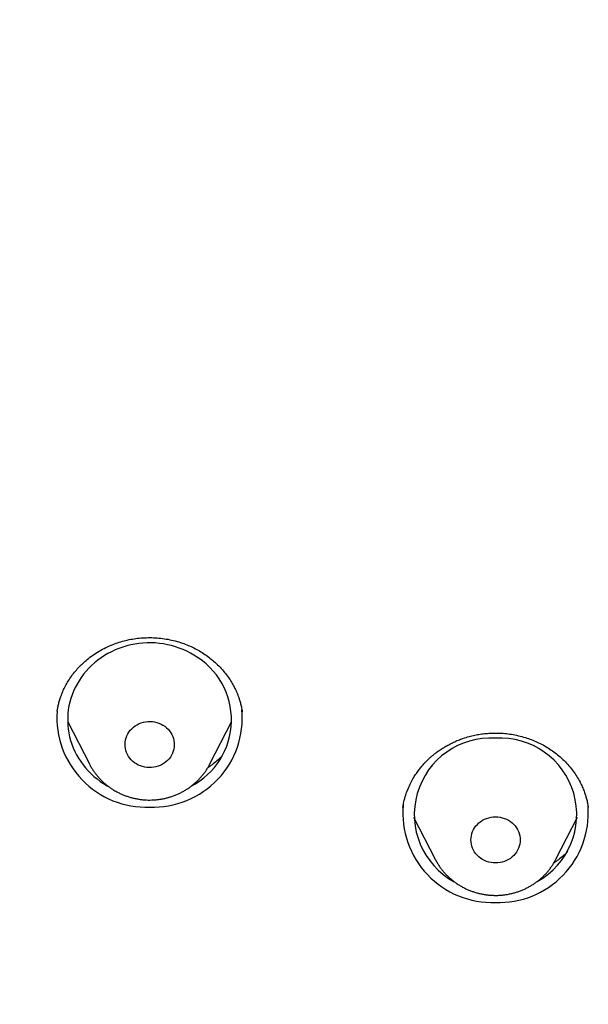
# Model space of a CAD drawing. Header units: millimetres. Extents: x 8 to 571, y 12 to 813.
# Tile 327 of 369: x 313 to 323, y 742 to 760. Entities that reach past the tile are written whole.
import ezdxf

# ---------------------------------------------------------------- set-up
doc = ezdxf.new("R2010")
doc.units = ezdxf.units.MM

msp = doc.modelspace()

# ---------------------------------------------------------------- linework, layer by layer
at = {"color": 7, "linetype": 'Continuous', "lineweight": 30}
for p, q in [((313.483, 747.838), (313.481, 747.83)), ((316.869, 747.819), (316.867, 747.836)), ((313.675, 747.644), (314.072, 746.871)), ((316.277, 746.871), (316.674, 747.644)), ((323.194, 746.079), (323.193, 746.085)), ((320, 745.899), (320.397, 745.125)), ((322.603, 745.125), (323, 745.899)), ((320.398, 745.123), (320.397, 745.125))]:
    msp.add_line(p, q, dxfattribs=at)
at = {"color": 7, "linetype": 'Continuous', "lineweight": 30, "flags": 128}
for points in [[(315.985, 748.863), (315.921, 748.9), (315.855, 748.934), (315.787, 748.964), (315.717, 748.991), (315.646, 749.015), (315.574, 749.036), (315.501, 749.053), (315.427, 749.067), (315.352, 749.077), (315.277, 749.084), (315.202, 749.087), (315.127, 749.086), (315.051, 749.082), (314.976, 749.075), (314.902, 749.063), (314.828, 749.049), (314.755, 749.031), (314.683, 749.009), (314.613, 748.984), (314.544, 748.956), (314.476, 748.925), (314.41, 748.89), (314.346, 748.853), (314.285, 748.812), (314.225, 748.769), (314.168, 748.722), (314.113, 748.674), (314.061, 748.622), (314.012, 748.568), (313.966, 748.512), (313.923, 748.454), (313.883, 748.394), (313.846, 748.332), (313.813, 748.269), (313.783, 748.204), (313.757, 748.137), (313.734, 748.07), (313.715, 748.001), (313.699, 747.932), (313.687, 747.862), (313.679, 747.792), (313.675, 747.721), (313.675, 747.65), (313.678, 747.579), (313.685, 747.509), (313.696, 747.439), (313.711, 747.369), (313.729, 747.3), (313.751, 747.233), (313.777, 747.166), (313.806, 747.101), (313.838, 747.037), (313.874, 746.974), (313.914, 746.914), (313.956, 746.855), (314.001, 746.799), (314.05, 746.745), (314.101, 746.693), (314.155, 746.643), (314.212, 746.596), (314.271, 746.552), (314.332, 746.511), (314.395, 746.473), (314.417, 746.461)], [(315.418, 747.582), (315.452, 747.559), (315.483, 747.534), (315.512, 747.506), (315.538, 747.475), (315.561, 747.442), (315.581, 747.408), (315.597, 747.372), (315.609, 747.335), (315.618, 747.297), (315.623, 747.258), (315.624, 747.219), (315.622, 747.18), (315.615, 747.141), (315.605, 747.103), (315.591, 747.067), (315.574, 747.031), (315.553, 746.997), (315.529, 746.965), (315.502, 746.936), (315.472, 746.909), (315.44, 746.884), (315.405, 746.863), (315.368, 746.844), (315.33, 746.829), (315.29, 746.817), (315.25, 746.809), (315.208, 746.804), (315.167, 746.803), (315.125, 746.806), (315.084, 746.812), (315.044, 746.821), (315.005, 746.834), (314.967, 746.851), (314.931, 746.87), (314.897, 746.893), (314.866, 746.918), (314.837, 746.946), (314.811, 746.977), (314.788, 747.009), (314.768, 747.044), (314.752, 747.08), (314.74, 747.117), (314.731, 747.155), (314.726, 747.194), (314.725, 747.233), (314.727, 747.272), (314.734, 747.311), (314.744, 747.348), (314.758, 747.385), (314.775, 747.421), (314.796, 747.455), (314.82, 747.486), (314.847, 747.516), (314.877, 747.543), (314.909, 747.568), (314.944, 747.589), (314.981, 747.608), (315.019, 747.623), (315.059, 747.635), (315.099, 747.643), (315.141, 747.648), (315.182, 747.649), (315.224, 747.646), (315.265, 747.64), (315.305, 747.631), (315.344, 747.618), (315.382, 747.601), (315.418, 747.582)], [(321.5, 745.903), (321.542, 745.902), (321.583, 745.896), (321.623, 745.887), (321.663, 745.875), (321.701, 745.859), (321.737, 745.84), (321.771, 745.818), (321.803, 745.793), (321.833, 745.765), (321.859, 745.735), (321.883, 745.703), (321.903, 745.669), (321.92, 745.633), (321.933, 745.596), (321.942, 745.558), (321.948, 745.52), (321.95, 745.481), (321.948, 745.442), (321.942, 745.403), (321.933, 745.365), (321.92, 745.328), (321.903, 745.292), (321.883, 745.258), (321.859, 745.226), (321.833, 745.196), (321.803, 745.168), (321.771, 745.143), (321.737, 745.121), (321.701, 745.102), (321.663, 745.086), (321.623, 745.074), (321.583, 745.065), (321.542, 745.06), (321.5, 745.058), (321.458, 745.06), (321.417, 745.065), (321.377, 745.074), (321.337, 745.086), (321.299, 745.102), (321.263, 745.121), (321.229, 745.143), (321.197, 745.168), (321.167, 745.196), (321.141, 745.226), (321.117, 745.258), (321.097, 745.292), (321.08, 745.328), (321.067, 745.365), (321.058, 745.403), (321.052, 745.442), (321.05, 745.481), (321.052, 745.52), (321.058, 745.558), (321.067, 745.596), (321.08, 745.633), (321.097, 745.669), (321.117, 745.703), (321.141, 745.735), (321.167, 745.765), (321.197, 745.793), (321.229, 745.818), (321.263, 745.84), (321.299, 745.859), (321.337, 745.875), (321.377, 745.887), (321.417, 745.896), (321.458, 745.902), (321.5, 745.903)]]:
    msp.add_lwpolyline(points, dxfattribs=at)
at = {"color": 7, "linetype": 'Continuous', "lineweight": 30}
for centre, radius, start, end in [((315.3, 747.677), 1.37, 297.5648, 59.9884), ((315.117, 747.718), 1.639, 175.9305, 272.006), ((315.232, 747.716), 1.637, 267.9711, 5.1465), ((321.414, 745.944), 1.4, 86.4919, 241.4418), ((321.585, 745.944), 1.4, 298.8717, 93.4908), ((321.442, 745.971), 1.637, 174.9462, 272.027), ((321.557, 745.973), 1.639, 267.9993, 3.821)]:
    msp.add_arc(centre, radius, start, end, dxfattribs=at)
for points, knots in [([(321.5, 803.452), (321.383, 803.452), (321.153, 803.452), (320.814, 803.45), (320.487, 803.448), (320.172, 803.445), (319.87, 803.441), (319.581, 803.437), (319.305, 803.433), (319.041, 803.428), (318.787, 803.422), (318.542, 803.416), (318.308, 803.411), (318.085, 803.405), (317.874, 803.398), (317.675, 803.392), (317.488, 803.386), (317.312, 803.38), (317.148, 803.375), (316.992, 803.369), (316.84, 803.363), (316.687, 803.357), (316.535, 803.351), (316.381, 803.345), (316.137, 803.334), (315.8, 803.319), (315.277, 803.293), (314.659, 803.26), (313.946, 803.218), (313.23, 803.17), (312.516, 803.119), (311.685, 803.054), (310.739, 802.972), (309.678, 802.871), (308.617, 802.76), (307.558, 802.639), (306.501, 802.508), (305.402, 802.362), (304.263, 802.199), (303.083, 802.016), (302.067, 801.848), (301.213, 801.7), (300.522, 801.571), (299.832, 801.433), (299.141, 801.285), (298.447, 801.127), (297.752, 800.958), (297.059, 800.778), (296.37, 800.586), (295.686, 800.383), (295.005, 800.169), (294.394, 799.964), (293.853, 799.772), (293.38, 799.597), (292.909, 799.415), (292.472, 799.239), (292.065, 799.069), (291.687, 798.905), (291.304, 798.732), (290.942, 798.564), (290.603, 798.4), (290.288, 798.244), (289.976, 798.084), (289.669, 797.923), (289.419, 797.788), (289.224, 797.681), (289.082, 797.601), (288.942, 797.522), (288.804, 797.443), (288.668, 797.364), (288.533, 797.285), (288.403, 797.207), (288.279, 797.132), (288.163, 797.062), (288.056, 796.996), (287.959, 796.936), (287.885, 796.889), (287.833, 796.857), (287.805, 796.839), (287.785, 796.826), (287.768, 796.816), (287.747, 796.803), (287.718, 796.784), (287.68, 796.76), (287.632, 796.729), (287.576, 796.693), (287.511, 796.651), (287.438, 796.603), (287.358, 796.55), (287.27, 796.493), (287.178, 796.431), (286.988, 796.303), (286.707, 796.109), (286.341, 795.848), (285.988, 795.587), (285.645, 795.325), (285.31, 795.06), (284.984, 794.793), (284.666, 794.524), (284.356, 794.253), (284.053, 793.979), (283.758, 793.703), (283.423, 793.381), (283.052, 793.007), (282.647, 792.58), (282.252, 792.144), (281.868, 791.699), (281.495, 791.247), (281.14, 790.797), (280.802, 790.349), (280.482, 789.904), (280.172, 789.454), (279.871, 788.999), (279.574, 788.528), (279.282, 788.042), (278.995, 787.54), (278.718, 787.033), (278.452, 786.52), (278.197, 786.001), (277.957, 785.487), (277.731, 784.98), (277.519, 784.48), (277.317, 783.977), (277.122, 783.471), (276.928, 782.939), (276.735, 782.38), (276.543, 781.794), (276.362, 781.205), (276.19, 780.613), (276.027, 780.019), (275.873, 779.424), (275.723, 778.806), (275.577, 778.167), (275.436, 777.506), (275.304, 776.844), (275.179, 776.181), (275.038, 775.409), (274.885, 774.527), (274.724, 773.536), (274.574, 772.542), (274.434, 771.547), (274.305, 770.551), (274.186, 769.554), (274.078, 768.556), (273.98, 767.558), (273.893, 766.558), (273.815, 765.558), (273.748, 764.558), (273.702, 763.743), (273.671, 763.116), (273.652, 762.675), (273.634, 762.23), (273.617, 761.777), (273.603, 761.313), (273.593, 760.939), (273.586, 760.658), (273.582, 760.474), (273.579, 760.288), (273.575, 760.1), (273.572, 759.912), (273.57, 759.728), (273.567, 759.544), (273.565, 759.363), (273.564, 759.184), (273.562, 759.015), (273.561, 758.855), (273.56, 758.706), (273.56, 758.569), (273.56, 758.443), (273.559, 758.322), (273.559, 758.199), (273.559, 758.071), (273.56, 757.934), (273.56, 757.784), (273.561, 757.621), (273.563, 757.443), (273.565, 757.256), (273.567, 757.059), (273.571, 756.798), (273.576, 756.476), (273.584, 756.1), (273.593, 755.731), (273.603, 755.369), (273.615, 754.982), (273.63, 754.572), (273.648, 754.137), (273.667, 753.707), (273.688, 753.278), (273.711, 752.848), (273.735, 752.419), (273.775, 751.776), (273.835, 750.918), (273.921, 749.847), (274.019, 748.777), (274.129, 747.708), (274.248, 746.671), (274.373, 745.669), (274.505, 744.699), (274.646, 743.731), (274.798, 742.764), (274.959, 741.798), (275.131, 740.834), (275.279, 740.049), (275.399, 739.441), (275.488, 739.01), (275.582, 738.575), (275.681, 738.138), (275.785, 737.694), (275.897, 737.243), (276.01, 736.805), (276.125, 736.379), (276.217, 736.053), (276.288, 735.807), (276.336, 735.645), (276.383, 735.489), (276.427, 735.345), (276.468, 735.212), (276.505, 735.093), (276.539, 734.986), (276.565, 734.904), (276.584, 734.844), (276.597, 734.803), (276.61, 734.764), (276.624, 734.72), (276.64, 734.668), (276.652, 734.63), (276.659, 734.61)], [0, 0, 0, 0, 0.003324, 0.006537, 0.009637, 0.012626, 0.015504, 0.018222, 0.020832, 0.023334, 0.02573, 0.028064, 0.030286, 0.032396, 0.034395, 0.036283, 0.038059, 0.039724, 0.041277, 0.042729, 0.044166, 0.045609, 0.047057, 0.048511, 0.049971, 0.054016, 0.058104, 0.064834, 0.071626, 0.078418, 0.085209, 0.092001, 0.102108, 0.112214, 0.122321, 0.132428, 0.142534, 0.152641, 0.163962, 0.175285, 0.186615, 0.193294, 0.199972, 0.206648, 0.213321, 0.220129, 0.226935, 0.233741, 0.240545, 0.247347, 0.254149, 0.26095, 0.265768, 0.270585, 0.275403, 0.280234, 0.284102, 0.288048, 0.292074, 0.296179, 0.299519, 0.302907, 0.306301, 0.309632, 0.3129, 0.314481, 0.316046, 0.317596, 0.319129, 0.320647, 0.322149, 0.32363, 0.325027, 0.326341, 0.327549, 0.328651, 0.329646, 0.330101, 0.330424, 0.330609, 0.330776, 0.331011, 0.331314, 0.331767, 0.332318, 0.332966, 0.333713, 0.334557, 0.335481, 0.336499, 0.3376, 0.338708, 0.343146, 0.347492, 0.351747, 0.355913, 0.360072, 0.36416, 0.36821, 0.372223, 0.376201, 0.380144, 0.384053, 0.389818, 0.395587, 0.40136, 0.40713, 0.412895, 0.418653, 0.424072, 0.429478, 0.434882, 0.440285, 0.445688, 0.451421, 0.45716, 0.462905, 0.468656, 0.474417, 0.480179, 0.485607, 0.491031, 0.496452, 0.501871, 0.507288, 0.513466, 0.519644, 0.525823, 0.532002, 0.538182, 0.544361, 0.55054, 0.557335, 0.564126, 0.570912, 0.577699, 0.58449, 0.594601, 0.604715, 0.61483, 0.624946, 0.635061, 0.645176, 0.655287, 0.665395, 0.6755, 0.685606, 0.695714, 0.705821, 0.710269, 0.714716, 0.719175, 0.723733, 0.728412, 0.733211, 0.735052, 0.73691, 0.738785, 0.740677, 0.742587, 0.744458, 0.746254, 0.748142, 0.749937, 0.75164, 0.753251, 0.75477, 0.75611, 0.757369, 0.75855, 0.759758, 0.761046, 0.762415, 0.763865, 0.765554, 0.76734, 0.769224, 0.771206, 0.773286, 0.777137, 0.78093, 0.784653, 0.788305, 0.791888, 0.796356, 0.800715, 0.805047, 0.809378, 0.81371, 0.818041, 0.822373, 0.833201, 0.844028, 0.854854, 0.865685, 0.87652, 0.886372, 0.896224, 0.906077, 0.91593, 0.925781, 0.935631, 0.945497, 0.949888, 0.954317, 0.958786, 0.963294, 0.967854, 0.972518, 0.977293, 0.9815, 0.98579, 0.987498, 0.989219, 0.990866, 0.992383, 0.993769, 0.995024, 0.996149, 0.997143, 0.997612, 0.998044, 0.998441, 0.998863, 0.999381, 1, 1, 1, 1]), ([(313.483, 747.835), (313.486, 747.854), (313.493, 747.895), (313.507, 747.96), (313.525, 748.031), (313.552, 748.114), (313.588, 748.205), (313.633, 748.3), (313.686, 748.392), (313.747, 748.482), (313.815, 748.569), (313.884, 748.646), (313.956, 748.717), (314.039, 748.789), (314.136, 748.863), (314.249, 748.936), (314.372, 749.003), (314.496, 749.057), (314.617, 749.1), (314.736, 749.133), (314.859, 749.158), (314.986, 749.175), (315.115, 749.183), (315.246, 749.182), (315.378, 749.172), (315.511, 749.153), (315.643, 749.123), (315.766, 749.086), (315.88, 749.042), (315.985, 748.994), (316.087, 748.939), (316.185, 748.877), (316.279, 748.809), (316.372, 748.73), (316.462, 748.643), (316.544, 748.55), (316.614, 748.457), (316.672, 748.368), (316.716, 748.289), (316.749, 748.222), (316.774, 748.166), (316.795, 748.111), (316.816, 748.053), (316.835, 747.987), (316.854, 747.91), (316.864, 747.854), (316.869, 747.825)], [0, 0, 0, 0, 0.0142078, 0.0296971, 0.0464888, 0.0645815, 0.0887352, 0.1118367, 0.1338904, 0.1589761, 0.1825667, 0.2046614, 0.2254745, 0.2465483, 0.2736807, 0.3016991, 0.3306145, 0.3604478, 0.3850027, 0.4101184, 0.4357034, 0.4617449, 0.4880797, 0.5146925, 0.541594, 0.5687944, 0.596306, 0.6241453, 0.6476142, 0.67134, 0.6952407, 0.7193011, 0.7435366, 0.767904, 0.7960097, 0.8224302, 0.8471756, 0.8702544, 0.8916744, 0.905964, 0.919413, 0.9320235, 0.9451413, 0.9608425, 0.9791319, 1, 1, 1, 1]), ([(319.805, 746.075), (319.806, 746.081), (319.808, 746.095), (319.813, 746.121), (319.82, 746.159), (319.831, 746.21), (319.849, 746.274), (319.872, 746.345), (319.905, 746.43), (319.947, 746.523), (319.998, 746.616), (320.05, 746.697), (320.1, 746.766), (320.149, 746.828), (320.193, 746.878), (320.231, 746.917), (320.263, 746.949), (320.297, 746.98), (320.336, 747.015), (320.384, 747.055), (320.441, 747.098), (320.505, 747.142), (320.574, 747.185), (320.649, 747.227), (320.731, 747.268), (320.818, 747.306), (320.912, 747.341), (321.013, 747.372), (321.119, 747.398), (321.222, 747.416), (321.326, 747.429), (321.436, 747.436), (321.55, 747.437), (321.669, 747.43), (321.792, 747.414), (321.919, 747.389), (322.04, 747.356), (322.155, 747.317), (322.263, 747.272), (322.369, 747.219), (322.471, 747.159), (322.568, 747.093), (322.663, 747.018), (322.755, 746.934), (322.842, 746.839), (322.92, 746.742), (322.987, 746.642), (323.042, 746.546), (323.087, 746.455), (323.121, 746.371), (323.149, 746.291), (323.169, 746.215), (323.185, 746.144), (323.192, 746.099), (323.195, 746.078)], [0, 0, 0, 0, 0.0049794, 0.0114376, 0.0194323, 0.031741, 0.0465779, 0.0635603, 0.0803811, 0.105743, 0.1298014, 0.1491954, 0.1676553, 0.184716, 0.1997502, 0.2101108, 0.2191997, 0.228385, 0.2394069, 0.2525203, 0.2675405, 0.2843739, 0.3012867, 0.3176296, 0.3381724, 0.3577472, 0.3763569, 0.4001806, 0.4222186, 0.4427921, 0.4640204, 0.4862406, 0.5094121, 0.5335454, 0.5586506, 0.5847368, 0.6118133, 0.6351433, 0.6591773, 0.6838785, 0.708461, 0.73266, 0.7564419, 0.7843016, 0.8114501, 0.8379082, 0.8636877, 0.8887952, 0.9092092, 0.9290034, 0.9479313, 0.9660359, 0.9833727, 1, 1, 1, 1]), ([(314.072, 746.869), (314.073, 746.869), (314.082, 746.85), (314.103, 746.813), (314.136, 746.759), (314.172, 746.708), (314.211, 746.658), (314.253, 746.61), (314.297, 746.564), (314.344, 746.521), (314.393, 746.48), (314.444, 746.442), (314.487, 746.413), (314.513, 746.396), (314.521, 746.391)], [0, 0, 0, 0, 0.001887, 0.0969964, 0.1921949, 0.2874904, 0.3828894, 0.4783967, 0.5740158, 0.6697487, 0.7655959, 0.8615568, 0.9576291, 1, 1, 1, 1]), ([(314.521, 746.391), (314.534, 746.384), (314.564, 746.366), (314.615, 746.339), (314.674, 746.312), (314.734, 746.289), (314.795, 746.268), (314.857, 746.25), (314.921, 746.235), (314.985, 746.224), (315.049, 746.216), (315.114, 746.211), (315.179, 746.21), (315.244, 746.212), (315.309, 746.217), (315.374, 746.226), (315.438, 746.237), (315.501, 746.252), (315.563, 746.271), (315.625, 746.292), (315.685, 746.317), (315.743, 746.344), (315.8, 746.375), (315.856, 746.408), (315.909, 746.444), (315.96, 746.483), (316.009, 746.524), (316.056, 746.568), (316.1, 746.614), (316.142, 746.663), (316.181, 746.713), (316.217, 746.765), (316.249, 746.818), (316.268, 746.853), (316.277, 746.871)], [0, 0, 0, 0, 0.021208, 0.05278, 0.084372, 0.115994, 0.147644, 0.17932, 0.211019, 0.242738, 0.274475, 0.306228, 0.337992, 0.369766, 0.401545, 0.433327, 0.465108, 0.496884, 0.528653, 0.560412, 0.592157, 0.623884, 0.655592, 0.687276, 0.718934, 0.750562, 0.782159, 0.813722, 0.845249, 0.876739, 0.90819, 0.939602, 0.970974, 1, 1, 1, 1]), ([(316.496, 747.013), (316.493, 747.01), (316.465, 746.98), (316.405, 746.927), (316.322, 746.857), (316.263, 746.817), (316.237, 746.799)], [0, 0, 0, 0, 0.0322142, 0.3719656, 0.7182576, 1, 1, 1, 1]), ([(322.823, 745.269), (322.822, 745.268), (322.796, 745.24), (322.738, 745.189), (322.653, 745.118), (322.593, 745.076), (322.564, 745.056)], [0, 0, 0, 0, 0.013741, 0.350581, 0.694745, 1, 1, 1, 1]), ([(320.399, 745.123), (320.405, 745.112), (320.42, 745.082), (320.448, 745.036), (320.483, 744.983), (320.52, 744.933), (320.561, 744.884), (320.604, 744.837), (320.65, 744.793), (320.698, 744.751), (320.748, 744.712), (320.8, 744.675), (320.855, 744.641), (320.911, 744.609), (320.968, 744.581), (321.028, 744.555), (321.088, 744.533), (321.15, 744.514), (321.213, 744.497), (321.277, 744.484), (321.341, 744.475), (321.406, 744.468), (321.459, 744.466), (321.49, 744.465), (321.5, 744.465)], [0, 0, 0, 0, 0.027614, 0.074672, 0.121776, 0.168929, 0.216136, 0.263397, 0.310714, 0.358088, 0.405518, 0.453004, 0.500544, 0.548136, 0.595779, 0.643468, 0.691202, 0.738976, 0.786787, 0.834632, 0.882505, 0.930404, 0.978323, 1, 1, 1, 1]), ([(321.5, 744.465), (321.514, 744.465), (321.55, 744.466), (321.608, 744.469), (321.673, 744.476), (321.737, 744.487), (321.801, 744.501), (321.863, 744.518), (321.925, 744.538), (321.986, 744.561), (322.045, 744.587), (322.103, 744.617), (322.159, 744.649), (322.213, 744.684), (322.265, 744.721), (322.315, 744.762), (322.363, 744.805), (322.408, 744.85), (322.451, 744.897), (322.491, 744.947), (322.528, 744.998), (322.562, 745.051), (322.587, 745.094), (322.6, 745.12), (322.603, 745.126)], [0, 0, 0, 0, 0.031619, 0.079424, 0.127237, 0.175051, 0.222861, 0.270662, 0.318448, 0.366216, 0.413961, 0.461676, 0.509359, 0.557004, 0.604606, 0.652163, 0.69967, 0.747124, 0.794522, 0.841863, 0.889145, 0.936368, 0.983532, 1, 1, 1, 1])]:
    msp.add_open_spline(points, degree=3, knots=knots, dxfattribs=at)

doc.saveas('drawing.dxf')
